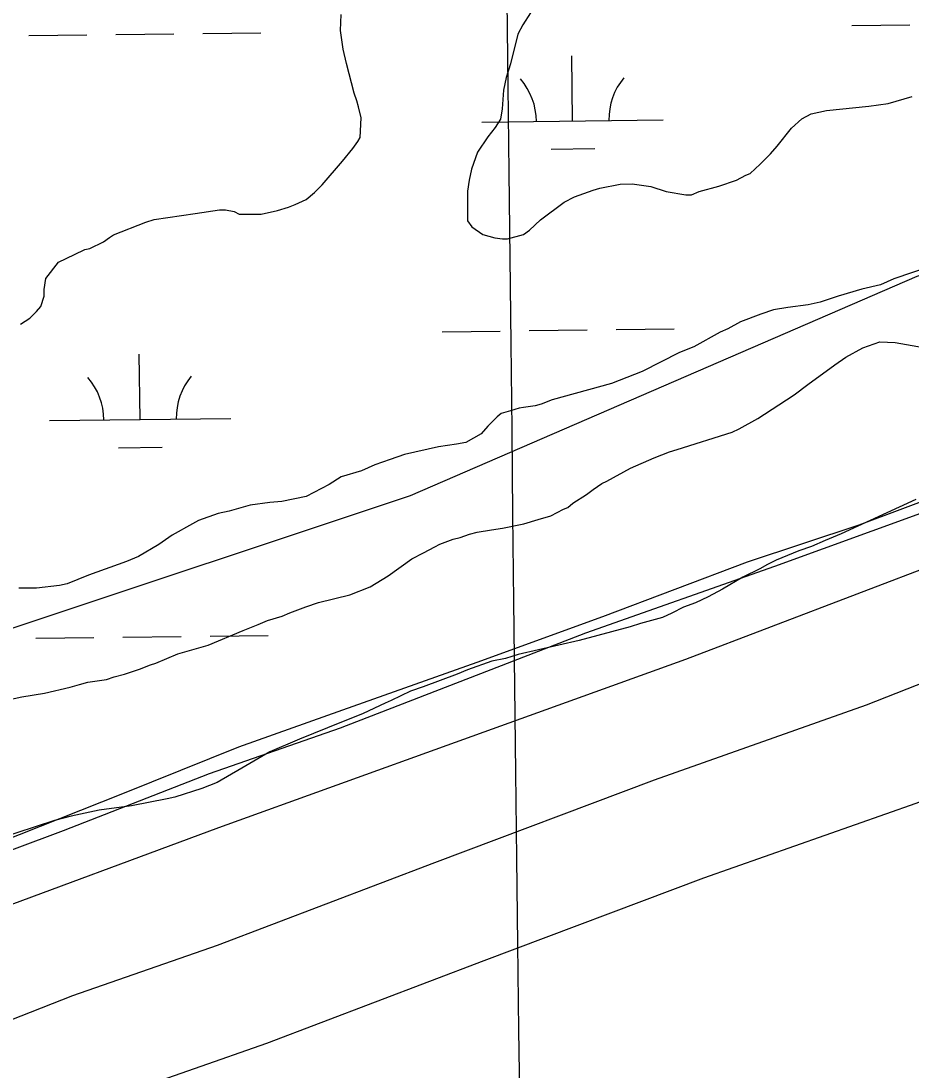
# Model space of a CAD drawing. Extents: x 3694830 to 3732949, y 415201 to 440970.
# Drawn here: x 3703878 to 3704369, y 437369 to 437948 of the extents above; entities that cross this region are included whole.
import ezdxf

# ---------------------------------------------------------------- set-up
doc = ezdxf.new("R2010")
doc.units = 0
for name, color, linetype in [('V-GRID-MAJR', 7, 'Continuous'), ('V-LEVE-TOET', 7, 'Continuous'), ('V-SITE-VEGE', 7, 'Continuous'), ('V-TOPO-SHOR', 7, 'Continuous'), ('V-WETL-SWMP', 7, 'Continuous')]:
    doc.layers.add(name, color=color, linetype=linetype)

msp = doc.modelspace()

# ---------------------------------------------------------------- linework, layer by layer
at = {"layer": 'V-GRID-MAJR'}
msp.add_spline([(3704347.2800000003, 420679.41000000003), (3704276.781, 426737.893), (3704206.2600000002, 432798.304), (3704135.739, 438858.722), (3704135.717, 438860.645)], degree=3, dxfattribs=at)
at = {"layer": 'V-LEVE-TOET'}
for points in [[(3702974.191, 437155.603), (3703193.526, 437236.286), (3703336.574, 437287.478), (3703429.554, 437321.799), (3703566.038, 437373.566), (3703737.681, 437439.772), (3703901.583, 437501.179), (3703982.04, 437532.472), (3704054.163, 437557.771), (3704189.452, 437610.132), (3704293.7600000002, 437646.878), (3704427.8680000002, 437695.653), (3704553.0270000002, 437742.609), (3704662.108, 437780.563), (3704843.88, 437851.575)], [(3704911.3310000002, 437845.831), (3704764.123, 437788.657), (3704648.501, 437744.117), (3704516.181, 437696.54000000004), (3704386.2460000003, 437649.569), (3704244.4, 437595.395), (3704117.444, 437549.626), (3703986.913, 437502.651), (3703851.022, 437452.08), (3703735.4020000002, 437406.942), (3703585.22, 437347.374), (3703439.794, 437293.188), (3703295.569, 437236.02400000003), (3703148.951, 437181.24), (3703085.1780000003, 437157.162), (3703023.198, 437133.088), (3702935.582, 437100.576)]]:
    msp.add_lwpolyline(points, dxfattribs=at)
at = {"layer": 'V-SITE-VEGE'}
for p, q in [((3704054.218, 437942.515), (3704054.6580000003, 437951.409)), ((3704159.051, 437952.216), (3704154.861, 437945.648)), ((3704055.656, 437932.2169999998), (3704054.218, 437942.515)), ((3704154.861, 437945.648), (3704152.068, 437940.489)), ((3704152.068, 437940.489), (3704147.9080000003, 437924.091)), ((3704057.556, 437924.267), (3704055.656, 437932.2169999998)), ((3704061.8200000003, 437907.895), (3704057.556, 437924.267)), ((3704147.9080000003, 437924.091), (3704145.592, 437916.593)), ((3704145.592, 437916.593), (3704144.2090000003, 437909.566)), ((3704063.24, 437903.684), (3704061.8200000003, 437907.895)), ((3704144.2090000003, 437909.566), (3704143.306, 437899.265)), ((3704064.186, 437900.412), (3704063.24, 437903.684)), ((3704345.54, 437900.856), (3704356.302, 437902.29600000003)), ((3704356.302, 437902.29600000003), (3704369.399, 437906.085)), ((3704065.609, 437894.331), (3704064.186, 437900.412)), ((3704143.306, 437899.265), (3704142.389, 437893.643)), ((3704308.58, 437893.715), (3704313.72, 437896.539)), ((3704313.72, 437896.53899999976), (3704322.142, 437898.44)), ((3704322.142, 437898.44), (3704345.54, 437900.8559999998)), ((3704065.177, 437883.563), (3704065.609, 437894.331)), ((3704142.389, 437893.643), (3704139.595, 437888.95300000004)), ((3704302.9760000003, 437888.548), (3704308.58, 437893.715)), ((3704139.595, 437888.95300000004), (3704135.399, 437883.79000000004)), ((3704295.0530000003, 437878.69099999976), (3704302.9760000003, 437888.548)), ((3704060.983, 437877.46400000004), (3704063.7800000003, 437881.218)), ((3704063.7800000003, 437881.218), (3704065.177, 437883.563)), ((3704135.399, 437883.79000000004), (3704129.808, 437875.344)), ((3704055.39, 437870.423), (3704060.983, 437877.46400000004)), ((3704129.808, 437875.344), (3704126.562, 437865.973)), ((3704285.722, 437868.83), (3704291.321, 437874.46600000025)), ((3704291.321, 437874.4659999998), (3704295.0530000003, 437878.69099999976)), ((3704044.193, 437857.279), (3704055.39, 437870.423)), ((3704280.1210000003, 437863.66000000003), (3704285.722, 437868.83)), ((3704126.562, 437865.973), (3704125.177, 437859.88199999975)), ((3704272.6410000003, 437859.89199999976), (3704277.784, 437862.716)), ((3704277.784, 437862.716), (3704280.1210000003, 437863.66000000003)), ((3704039.997, 437853.05), (3704044.193, 437857.279)), ((3704125.177, 437859.88199999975), (3704124.2600000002, 437853.791)), ((3704197.285, 437855.434), (3704208.512, 437857.81099999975)), ((3704208.512, 437857.811), (3704215.068, 437857.832)), ((3704215.068, 437857.832), (3704225.372, 437856.46200000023)), ((3704225.372, 437856.462), (3704233.807, 437853.68099999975)), ((3704252.063, 437853.74), (3704262.821, 437856.5830000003)), ((3704262.821, 437856.583), (3704272.6410000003, 437859.89199999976)), ((3704035.327, 437849.2919999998), (3704039.997, 437853.05)), ((3704124.2600000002, 437853.791), (3704124.313, 437837.407)), ((3704177.647, 437847.881), (3704183.256, 437850.707)), ((3704183.256, 437850.707), (3704193.544, 437854.485)), ((3704193.544, 437854.485), (3704197.285, 437855.434)), ((3704233.807, 437853.681), (3704244.58, 437851.841)), ((3704244.58, 437851.841), (3704247.8570000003, 437851.854)), ((3704247.8570000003, 437851.854), (3704252.063, 437853.74)), ((3704019.431, 437843.154), (3704025.509, 437845.0440000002)), ((3704025.509, 437845.044), (3704029.251, 437846.45900000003)), ((3704029.251, 437846.45900000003), (3704035.327, 437849.29200000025)), ((3704164.573, 437838.005), (3704177.647, 437847.881)), ((3703951.5640000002, 437838.251), (3703974.025, 437841.601)), ((3703974.025, 437841.601), (3703987.597, 437843.518)), ((3703987.597, 437843.518), (3703990.8710000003, 437843.529)), ((3703990.8710000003, 437843.529), (3703995.555, 437842.607)), ((3703995.555, 437842.607), (3703998.369, 437841.21)), ((3703998.369, 437841.21), (3704010.54, 437841.251)), ((3704010.54, 437841.251), (3704019.431, 437843.154)), ((3703929.12, 437829.75200000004), (3703946.889, 437836.832)), ((3703946.889, 437836.83199999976), (3703951.5640000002, 437838.251)), ((3704124.313, 437837.407), (3704126.664, 437834.139)), ((3704126.664, 437834.139), (3704132.761, 437829.944)), ((3704158.504, 437832.369), (3704164.573, 437838.005)), ((3703923.517, 437825.99), (3703926.785, 437828.3409999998)), ((3703926.785, 437828.3409999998), (3703929.12, 437829.75199999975)), ((3704132.761, 437829.944), (3704139.325, 437828.093)), ((3704139.325, 437828.093), (3704143.54, 437827.63800000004)), ((3704143.54, 437827.63800000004), (3704146.347, 437827.648)), ((3704146.347, 437827.648), (3704155.236, 437830.018)), ((3704155.236, 437830.018), (3704158.504, 437832.369)), ((3703907.622, 437818.9159999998), (3703913.23, 437821.742)), ((3703913.23, 437821.742), (3703916.038, 437822.219)), ((3703916.038, 437822.219), (3703923.517, 437825.99)), ((3703898.74, 437814.67), (3703907.622, 437818.9159999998)), ((3703891.7460000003, 437805.757), (3703898.74, 437814.67)), ((3704380.002, 437812.489), (3704359.4250000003, 437805.401)), ((3703890.8310000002, 437799.667), (3703891.7460000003, 437805.757)), ((3704359.4250000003, 437805.401), (3704351.946, 437802.10000000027)), ((3703890.843, 437795.9209999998), (3703890.8310000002, 437799.667)), ((3704341.657, 437799.726), (3704328.558, 437795.93699999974)), ((3704351.946, 437802.09999999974), (3704341.657, 437799.726)), ((3703888.99, 437790.297), (3703890.843, 437795.9209999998)), ((3704318.74, 437792.628), (3704312.19, 437791.204)), ((3704328.558, 437795.93699999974), (3704318.74, 437792.628)), ((3703882.923, 437783.72500000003), (3703886.657, 437787.481)), ((3703886.657, 437787.4809999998), (3703888.99, 437790.297)), ((3704293.005, 437788.331), (3704285.99, 437785.968)), ((3704300.9590000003, 437789.762), (3704293.005, 437788.33100000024)), ((3704312.19, 437791.204), (3704300.9590000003, 437789.762)), ((3703877.785, 437780.43), (3703882.923, 437783.72500000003)), ((3704274.769, 437781.718), (3704267.761, 437777.95)), ((3704285.99, 437785.968), (3704274.769, 437781.718)), ((3704263.552, 437776.063), (3704249.065, 437768.058)), ((3704267.761, 437777.95), (3704263.552, 437776.0629999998)), ((3704342.228, 437767.425), (3704351.58, 437770.7319999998)), ((3704351.58, 437770.7319999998), (3704360.007, 437770.29000000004)), ((3704360.007, 437770.29000000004), (3704383.897, 437766.155)), ((3704241.117, 437764.756), (3704220.5530000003, 437754.389)), ((3704249.065, 437768.058), (3704241.117, 437764.756)), ((3704332.881, 437762.24599999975), (3704342.228, 437767.425)), ((3704311.863, 437747.197), (3704326.809, 437758.01400000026)), ((3704326.809, 437758.014), (3704332.881, 437762.24599999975)), ((3704220.5530000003, 437754.389), (3704203.72, 437747.78)), ((3704203.72, 437747.78), (3704170.981, 437738.777)), ((3704304.392, 437741.555), (3704311.863, 437747.197)), ((3704295.985, 437735.908), (3704304.392, 437741.555)), ((3704155.076, 437734.516), (3704152.737, 437734.038)), ((3704161.63, 437735.472), (3704155.076, 437734.516)), ((3704164.9, 437736.42), (3704161.63, 437735.472)), ((3704170.981, 437738.777), (3704164.9, 437736.42)), ((3704284.305, 437728.38), (3704295.985, 437735.908)), ((3704140.58, 437729.32), (3704135.448, 437724.153)), ((3704142.915, 437731.2), (3704140.58, 437729.32)), ((3704148.062, 437732.619), (3704142.915, 437731.2)), ((3704152.737, 437734.03799999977), (3704148.062, 437732.619)), ((3704274.024, 437722.729), (3704284.305, 437728.38)), ((3704135.448, 437724.153), (3704131.717, 437719.928)), ((3704270.284, 437720.84500000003), (3704274.024, 437722.729)), ((3704131.717, 437719.928), (3704123.305, 437715.217)), ((3704239.886, 437711.38300000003), (3704270.284, 437720.84500000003)), ((3704108.332, 437712.829), (3704089.62, 437708.555)), ((3704118.159, 437714.265), (3704108.332, 437712.82900000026)), ((3704123.305, 437715.217), (3704118.159, 437714.265)), ((3704235.677, 437709.96400000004), (3704239.886, 437711.38300000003)), ((3704081.6720000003, 437705.7209999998), (3704073.254, 437702.8839999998)), ((3704089.62, 437708.555), (3704081.6720000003, 437705.7209999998)), ((3704214.171, 437701), (3704227.262, 437706.66100000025)), ((3704227.262, 437706.661), (3704235.677, 437709.96399999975)), ((3704065.775, 437699.583), (3704054.5500000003, 437696.26900000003)), ((3704073.254, 437702.884), (3704065.775, 437699.583)), ((3704201.086, 437693.93700000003), (3704214.171, 437701)), ((3704054.5500000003, 437696.2689999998), (3704048.009, 437692.0359999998)), ((3704198.2830000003, 437692.521), (3704201.086, 437693.93700000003)), ((3704048.009, 437692.0359999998), (3704035.3910000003, 437685.439)), ((3704189.876, 437686.408), (3704193.611, 437689.23)), ((3704193.611, 437689.23), (3704198.2830000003, 437692.521)), ((3704015.271, 437682.097), (3704004.507, 437680.659)), ((3704021.823, 437682.58699999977), (3704015.271, 437682.0969999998)), ((3704035.3910000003, 437685.439), (3704021.823, 437682.58699999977)), ((3704182.4, 437681.704), (3704189.876, 437686.408)), ((3704371.525, 437683.7209999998), (3704330.389, 437664.86099999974)), ((3703992.813, 437677.34399999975), (3703986.735, 437675.918)), ((3704004.507, 437680.659), (3703992.813, 437677.344)), ((3704170.252, 437674.642), (3704177.262, 437678.411)), ((3704177.262, 437678.4109999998), (3704179.599, 437679.355)), ((3704179.599, 437679.355), (3704182.4, 437681.704)), ((3703975.978, 437672.1399999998), (3703972.708, 437670.25599999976)), ((3703986.735, 437675.918), (3703975.978, 437672.1399999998)), ((3704155.285, 437670.38), (3704163.235, 437672.746)), ((3704163.235, 437672.746), (3704170.252, 437674.642)), ((3703972.708, 437670.256), (3703961.4930000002, 437664.132)), ((3704120.199, 437662.776), (3704125.341, 437664.664)), ((3704125.341, 437664.664), (3704129.552, 437665.615)), ((3704129.552, 437665.615), (3704137.506, 437667.04399999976)), ((3704137.506, 437667.044), (3704143.589, 437668.001)), ((3704143.589, 437668.00099999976), (3704155.285, 437670.3799999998)), ((3704330.389, 437664.86099999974), (3704321.507, 437661.08899999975)), ((3703954.02, 437658.95900000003), (3703942.807, 437652.368)), ((3703961.4930000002, 437664.132), (3703954.02, 437658.95900000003)), ((3704106.1720000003, 437657.58), (3704108.9760000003, 437658.994)), ((3704108.9760000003, 437658.994), (3704116.457, 437661.82800000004)), ((3704116.457, 437661.82800000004), (3704120.199, 437662.776)), ((3704321.507, 437661.08900000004), (3704314.0270000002, 437657.787)), ((3704093.552, 437650.988), (3704100.095, 437654.28299999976)), ((3704100.095, 437654.28299999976), (3704106.1720000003, 437657.5799999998)), ((3704307.011, 437655.42399999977), (3704294.3910000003, 437650.2319999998)), ((3704314.0270000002, 437657.787), (3704307.011, 437655.424)), ((3703936.2600000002, 437649.54000000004), (3703915.218, 437641.983)), ((3703942.807, 437652.368), (3703936.2600000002, 437649.54000000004)), ((3704080.4760000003, 437641.579), (3704093.552, 437650.988)), ((3704289.716, 437647.87700000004), (3704285.509, 437645.522)), ((3704294.3910000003, 437650.232), (3704289.716, 437647.87700000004)), ((3703915.218, 437641.983), (3703903.528, 437637.26)), ((3704070.664, 437635.46199999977), (3704080.4760000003, 437641.579)), ((3704285.509, 437645.522), (3704276.162, 437640.811)), ((3703899.3200000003, 437636.31200000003), (3703886.682, 437634.86600000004)), ((3703903.528, 437637.26), (3703899.3200000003, 437636.31200000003)), ((3704276.162, 437640.811), (3704264.947, 437634.22100000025)), ((3703886.682, 437634.86600000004), (3703876.853, 437634.833)), ((3704042.1350000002, 437626.942), (3704059.443, 437631.21199999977)), ((3704059.443, 437631.21199999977), (3704070.664, 437635.46199999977)), ((3704257.003, 437629.982), (3704249.9930000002, 437626.68)), ((3704264.947, 437634.221), (3704257.003, 437629.982)), ((3704026.236, 437621.273), (3704035.1210000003, 437624.581)), ((3704035.1210000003, 437624.581), (3704042.1350000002, 437626.942)), ((3704243.4450000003, 437624.319), (3704236.9020000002, 437621.022)), ((3704249.9930000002, 437626.68), (3704243.4450000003, 437624.319)), ((3704014.077, 437617.02), (3704022.028, 437619.387)), ((3704022.028, 437619.387), (3704026.236, 437621.273)), ((3704231.759, 437618.66399999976), (3704219.598, 437615.347)), ((3704236.9020000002, 437621.022), (3704231.759, 437618.664)), ((3704000.52, 437611.35899999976), (3704008.937, 437614.6669999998)), ((3704008.937, 437614.667), (3704014.077, 437617.02)), ((3704213.987, 437613.4559999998), (3704185.923, 437605.875)), ((3704219.598, 437615.347), (3704213.987, 437613.4559999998)), ((3703981.352, 437603.33900000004), (3704000.52, 437611.35899999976)), ((3703964.5160000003, 437598.602), (3703981.352, 437603.33900000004)), ((3704185.923, 437605.875), (3704152.242, 437598.27400000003)), ((3703952.359, 437593.41500000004), (3703964.5160000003, 437598.602)), ((3704145.225, 437595.911), (3704137.744, 437594.48400000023)), ((3704152.242, 437598.27400000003), (3704145.225, 437595.911)), ((3703935.057, 437587.27299999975), (3703943.475, 437590.107)), ((3703943.475, 437590.107), (3703949.5530000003, 437592.46799999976)), ((3703949.5530000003, 437592.46799999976), (3703952.359, 437593.41500000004)), ((3704124.18, 437589.759), (3704118.5700000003, 437587.4)), ((3704137.744, 437594.48399999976), (3704124.18, 437589.759)), ((3703914.9420000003, 437582.9919999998), (3703925.235, 437584.4319999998)), ((3703925.235, 437584.43200000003), (3703929.444, 437585.849)), ((3703929.444, 437585.849), (3703935.057, 437587.27299999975)), ((3704118.5700000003, 437587.4), (3704099.866, 437580.316)), ((3703891.0870000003, 437576.83), (3703905.12, 437580.152)), ((3703905.12, 437580.152), (3703910.264, 437581.57300000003)), ((3703910.264, 437581.57300000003), (3703914.9420000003, 437582.9919999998)), ((3704092.8540000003, 437577.952), (3704082.102, 437572.76900000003)), ((3704099.866, 437580.316), (3704092.8540000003, 437577.952)), ((3703861.143, 437571.11600000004), (3703878.451, 437574.917)), ((3703878.451, 437574.917), (3703891.0870000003, 437576.83)), ((3704082.102, 437572.76900000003), (3704078.8310000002, 437571.35300000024)), ((3704078.8310000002, 437571.353), (3704066.676, 437565.697)), ((3704066.676, 437565.697), (3704047.04, 437557.6750000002)), ((3704047.04, 437557.675), (3704031.612, 437551.5369999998)), ((3704031.612, 437551.5369999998), (3704015.2490000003, 437544.4609999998)), ((3704015.2490000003, 437544.461), (3703999.829, 437535.5180000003)), ((3703999.829, 437535.518), (3703986.2800000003, 437527.5139999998)), ((3703986.2800000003, 437527.514), (3703977.863, 437524.21100000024)), ((3703977.863, 437524.211), (3703962.898, 437519.4819999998)), ((3703939.039, 437514.722), (3703921.256, 437512.324)), ((3703958.687, 437518.531), (3703939.039, 437514.722)), ((3703962.898, 437519.482), (3703958.687, 437518.531)), ((3703905.818, 437508.996), (3703896.463, 437506.624)), ((3703921.256, 437512.324), (3703905.818, 437508.996)), ((3703896.463, 437506.624), (3703864.663, 437496.223))]:
    msp.add_line(p, q, dxfattribs=at)
at = {"layer": 'V-TOPO-SHOR'}
for points in [[(3704753.9025464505, 437927.8643532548), (3704372.0887236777, 437806.8014338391), (3704092.7127557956, 437685.73851442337), (3703869.2119814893, 437611.23825632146), (3703729.523997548, 437555.36306274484), (3703599.14854587, 437490.17533690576), (3703459.4605619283, 437443.61267559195), (3703347.710174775, 437406.362546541), (3703226.6472553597, 437369.11241748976)], [(3703003.664, 437065.86600000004), (3703079.225, 437094.188), (3703160.018, 437123.001), (3703242.7, 437156.105), (3703333.484, 437185.904), (3703415.228, 437215.196), (3703525.453, 437264.567), (3703618.59, 437301.98600000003), (3703706.5130000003, 437333.679), (3703791.5810000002, 437364.886), (3703906.58, 437409.992), (3703986.4250000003, 437437.851), (3704106.18, 437483.445), (3704227.362, 437529.04600000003), (3704344.278, 437570.35000000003), (3704459.751, 437615.93200000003), (3704572.389, 437655.319), (3704670.7600000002, 437692.755), (3704788.129, 437740.246), (3704859.4220000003, 437764.746)], [(3702953.4, 436994.907), (3703034.285, 437021.351), (3703108.89, 437048.229), (3703187.767, 437076.075), (3703269.494, 437107.25200000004), (3703359.784, 437140.413), (3703446.335, 437169.72000000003), (3703552.745, 437210.43), (3703645.882, 437247.849), (3703733.802, 437279.542), (3703818.872, 437310.75), (3703933.869, 437355.855), (3704013.717, 437383.71400000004), (3704133.472, 437429.308), (3704254.654, 437474.909), (3704371.568, 437516.213), (3704487.042, 437561.795), (3704599.68, 437601.183), (3704698.052, 437638.618), (3704815.421, 437686.109)]]:
    msp.add_lwpolyline(points, dxfattribs=at)
at = {"layer": 'V-WETL-SWMP'}
for p, q in [((3704336.213979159, 437945.2058390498), (3704368.2117032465, 437945.58748443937)), ((3703882.3382621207, 437939.7923423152), (3703914.3359862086, 437940.173987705)), ((3703930.3348482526, 437940.36481039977), (3703962.33257234, 437940.7464557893)), ((3703978.331434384, 437940.9372784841), (3704010.3291584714, 437941.31892387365)), ((3704182.238144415, 437892.6237190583), (3704181.808793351, 437928.6211586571)), ((3704132.2417005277, 437892.0273981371), (3704232.234588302, 437893.22003997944)), ((3704170.423034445, 437877.05069952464), (3704194.42132751, 437877.3369335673)), ((3704110.2120556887, 437776.3244343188), (3704142.209779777, 437776.70607970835)), ((3704158.208641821, 437776.8969024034), (3704190.2063659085, 437777.2785477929)), ((3704206.2052279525, 437777.46937048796), (3704238.2029520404, 437777.85101587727)), ((3703943.7136812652, 437727.90526135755), (3703943.2843302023, 437763.9027009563)), ((3703893.7172373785, 437727.3089404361), (3703993.7101251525, 437728.5015822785)), ((3703931.898571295, 437712.3322418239), (3703955.8968643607, 437712.61847586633)), ((3703886.3058833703, 437607.1410029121), (3703918.3036074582, 437607.52264830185)), ((3703934.302469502, 437607.71347099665), (3703966.3001935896, 437608.0951163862)), ((3703982.2990556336, 437608.285939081), (3704014.2967797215, 437608.66758447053))]:
    msp.add_line(p, q, dxfattribs=at)
msp.add_lwpolyline([(3703865.5210976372, 437494.2966406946), (3703934.303097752, 437521.4936402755), (3703998.2730978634, 437547.2286398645), (3704055.5180979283, 437567.64463962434), (3704129.60109801, 437593.89563932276), (3704198.871098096, 437619.16763900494), (3704278.7210982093, 437649.28963859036), (3704340.300098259, 437669.7196384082), (3704415.340098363, 437697.9006380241), (3704486.04409849, 437726.5476375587), (3704559.1730985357, 437749.90563738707), (3704629.400098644, 437777.1066369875), (3704698.189098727, 437801.8956366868), (3704782.8420988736, 437835.8866361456), (3704854.504099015, 437865.98163562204)], dxfattribs=at)
for centre, radius, start, end in [((3704126.9934746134, 437892.4396381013), 35.24628790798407, 359.9115295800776, 41.45518791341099), ((3704237.4714888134, 437893.75733884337), 35.24628790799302, 139.91152657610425, 181.45518490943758), ((3703998.947025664, 437729.0388811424), 35.24628790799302, 139.91152657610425, 181.45518490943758), ((3703888.469011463, 437727.7211804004), 35.24628790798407, 359.9115295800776, 41.45518791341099)]:
    msp.add_arc(centre, radius, start, end, dxfattribs=at)

doc.saveas('drawing.dxf')
